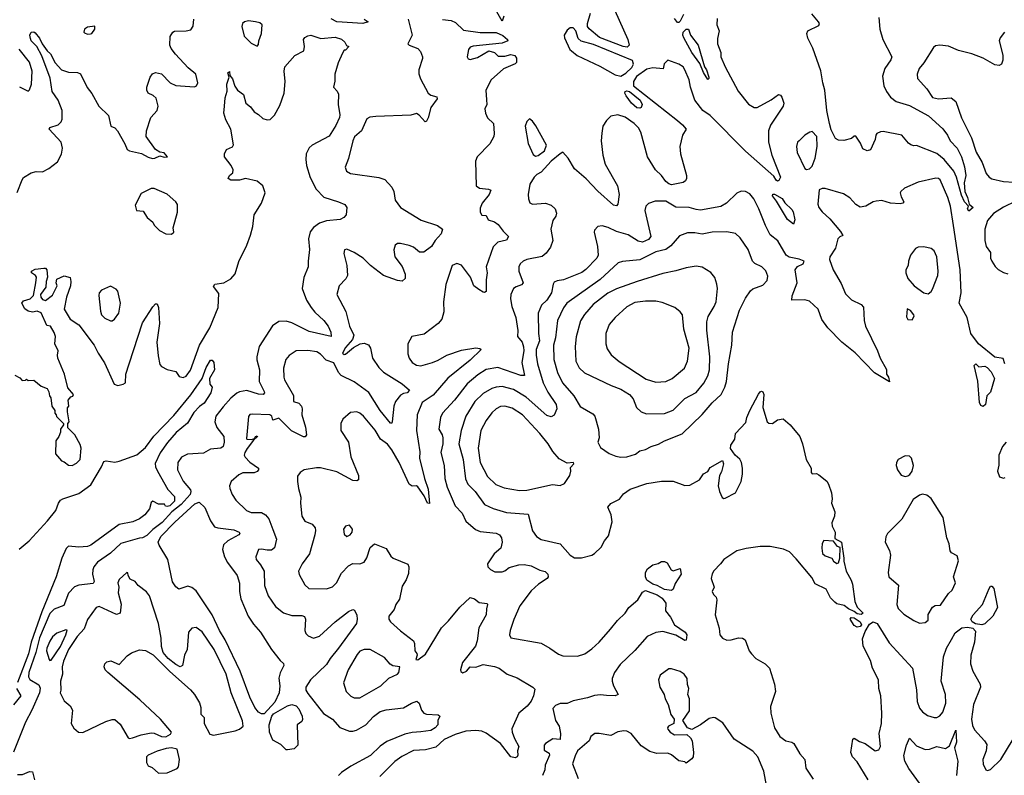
# Model space of a CAD drawing. Extents: x 1550320 to 1685906, y 509093 to 640511.
# Tile 386 of 532: x 1643748 to 1650540, y 592106 to 597321. Entities that reach past the tile are written whole.
import ezdxf

# ---------------------------------------------------------------- set-up
doc = ezdxf.new("R2010")
doc.units = 0

msp = doc.modelspace()

# ---------------------------------------------------------------- linework, layer by layer
at = {"layer": '0CON20XD'}
for points in [[(1647852.7, 597385), (1647943.3, 597185), (1647951.2, 597145), (1647938.1, 597131.9), (1647910.8, 597135), (1647747.8, 597197.8), (1647675, 597256.9), (1647665.4, 597275), (1647664.7, 597294.8), (1647684.3, 597365.7)], [(1644624.2, 596855), (1644647.5, 596925), (1644663.6, 596946.4), (1644685, 596956.7), (1644725, 596948), (1644785.4, 596885.4), (1644825, 596866.7), (1644953, 596857), (1644966.4, 596863.6), (1644975.9, 596884.1), (1644962, 596945), (1644909.4, 596989.4), (1644823, 597083), (1644792.2, 597122.2), (1644784.5, 597145.5), (1644785.7, 597204.3), (1644803.8, 597235), (1644815, 597240.8), (1644895, 597244), (1644928.7, 597251.3), (1644943.5, 597276.5), (1644948.2, 597325)], [(1645385, 597137.5), (1645395, 597150), (1645396.9, 597175), (1645415, 597226), (1645419.2, 597285), (1645405, 597298.5), (1645375, 597306.2), (1645325, 597311.9), (1645298.1, 597305), (1645285.7, 597295), (1645280.5, 597275), (1645296.5, 597206.5), (1645345, 597158.8), (1645385, 597137.5)], [(1646427.7, 597325), (1646454, 597215), (1646426, 597155), (1646434.6, 597144.6), (1646493.1, 597123.1), (1646512.1, 597102.1), (1646525.8, 597065), (1646527, 597053), (1646501.2, 596975), (1646502, 596948), (1646512.4, 596912.4), (1646565.6, 596815), (1646585, 596799.4), (1646625, 596788.8), (1646628, 596775), (1646584.6, 596715.4), (1646565, 596642.5), (1646555, 596620), (1646545, 596616.2), (1646503.1, 596663.1), (1646485, 596674.4), (1646445, 596662.4), (1646205, 596653.3), (1646162.6, 596647.4), (1646142.7, 596637.3), (1646105, 596553.3), (1646058.3, 596511.7), (1646045.8, 596485), (1646017, 596363), (1645993, 596303), (1646002.5, 596275), (1646030.3, 596260.3), (1646225, 596231.4), (1646267, 596217), (1646315.4, 596165.4), (1646327.5, 596135), (1646337.8, 596075), (1646374.1, 596024.1), (1646516.6, 595936.6), (1646629.7, 595899.7), (1646663.8, 595875), (1646655, 595843.8), (1646613.1, 595796.9), (1646587.8, 595755), (1646535, 595716.7), (1646505, 595715.7), (1646465, 595750.6), (1646435, 595763.3), (1646374.4, 595775.6), (1646354.4, 595775.6), (1646338.8, 595765), (1646328.3, 595731.7), (1646334.4, 595685), (1646387, 595617), (1646405.9, 595564.1), (1646406.2, 595535), (1646385, 595516.2), (1646355, 595520.6), (1646256.6, 595556.6), (1646168, 595625), (1646116, 595675), (1646055, 595713.8), (1646005, 595736.7), (1645988.3, 595731.7), (1645983.6, 595706.4), (1646004.4, 595625), (1646010, 595555), (1645998.3, 595531.7), (1645952, 595485), (1645935.6, 595425), (1645997, 595307), (1646022.1, 595205), (1646052.7, 595142.7), (1646042.4, 595115), (1645995, 595058.7), (1645975, 595020), (1645985, 595010.6), (1645995, 595013.5), (1646050.5, 595059.5), (1646095.8, 595085), (1646125, 595088.5), (1646155, 595077.1), (1646167.5, 595055), (1646181.8, 594985), (1646225, 594921.1), (1646257.6, 594887.6), (1646385, 594806.9), (1646436.2, 594765), (1646420, 594745), (1646395, 594740.4), (1646375, 594730), (1646339.2, 594685), (1646328.9, 594655), (1646318.2, 594545), (1646315, 594536.2), (1646305, 594537.5), (1646235.4, 594625), (1646157.3, 594747.3), (1646055, 594821.1), (1645965.6, 594865), (1645947.2, 594887.2), (1645915, 594951.8), (1645861.8, 594971.8), (1645823.2, 595013.2), (1645798.5, 595028.5), (1645735, 595039.1), (1645655, 595035.8), (1645606.6, 595003.4), (1645584.3, 594975), (1645568.1, 594915), (1645569.4, 594855), (1645574.4, 594835), (1645636.9, 594726.9), (1645636.7, 594685), (1645673.7, 594673.7), (1645691.4, 594655), (1645696.9, 594635), (1645693.3, 594595), (1645718.5, 594508.5)], [(1646665, 597322.5), (1646725, 597314.4), (1646755, 597301.5), (1646809.6, 597249.6), (1646925, 597233.5), (1647035, 597231.9), (1647080.8, 597210.8), (1647112.5, 597185), (1647116.1, 597173.9), (1647075, 597158.1), (1646875, 597138.1), (1646855, 597130.8), (1646843.1, 597115), (1646835.5, 597065.5), (1646841.8, 597051.8), (1646855, 597045.7), (1646905, 597060.5), (1646985, 597107.1), (1647022.5, 597095), (1647048.3, 597068.3), (1647095, 597070), (1647135, 597080), (1647162.9, 597072.9), (1647174.2, 597055), (1647174.3, 597025.7), (1647164.5, 597015.5), (1647085, 596981.5), (1646999.6, 596905), (1646963.8, 596835), (1646967.5, 596767.5), (1646969.2, 596735), (1646956.2, 596705), (1646960, 596675), (1646974.4, 596644.4), (1647017.1, 596605), (1647020.8, 596535), (1647018, 596515), (1646991.5, 596465), (1646904.5, 596375.5), (1646892.9, 596345), (1646897.5, 596175), (1646919.1, 596159.1), (1646982.2, 596152.2), (1646998.8, 596145), (1646986.7, 596115), (1646936.9, 596055), (1646925, 596020), (1646923.8, 595993.8), (1646935, 595972.5), (1646965, 595968.8), (1646980.4, 595940.4), (1647022.5, 595925), (1647048.3, 595908.3), (1647081.9, 595861.9), (1647118.8, 595825), (1647105, 595800), (1647045, 595785.8), (1647015, 595753.8), (1646964.5, 595615), (1646972.9, 595575), (1646965.6, 595525), (1646966.2, 595445), (1646955, 595437.5), (1646945, 595440), (1646915, 595460), (1646880.8, 595485), (1646856.4, 595545), (1646795, 595625.8), (1646762.5, 595637.5), (1646730, 595625), (1646686.2, 595493.8), (1646671.2, 595375), (1646673.3, 595305), (1646658.9, 595255), (1646635, 595223.6), (1646538.8, 595151.2), (1646452.5, 595135), (1646426.2, 595085), (1646425.8, 595015), (1646434.3, 594985), (1646455, 594956), (1646485, 594935.8), (1646515, 594933.3), (1646595, 594954.6), (1646635, 594970.7), (1646695, 595006.2), (1646795, 595041.1), (1646894.5, 595055.5), (1646922.3, 595052.3), (1646931.2, 595045), (1646855, 594971.5), (1646702.2, 594847.8), (1646599.2, 594730.8), (1646525, 594678.5), (1646490, 594595), (1646484.6, 594485), (1646508, 594338), (1646506.2, 594295), (1646540.3, 594155), (1646565, 594080), (1646575, 593981.2), (1646560, 593985), (1646538.8, 594035), (1646495, 594096.2), (1646485, 594103.8), (1646455, 594100.9), (1646434.6, 594115), (1646366.3, 594265), (1646315, 594352.2), (1646285, 594390.5), (1646236.6, 594426.6), (1646199.2, 594489.2), (1646120, 594585), (1646095, 594605.8), (1646074.1, 594614.1), (1646029.5, 594610.5), (1645976.2, 594565), (1645962.5, 594535), (1645962.9, 594485), (1646015.5, 594405), (1646031.8, 594305), (1646085.6, 594175), (1646086, 594145), (1646072.5, 594137.5), (1646045, 594140), (1645935, 594199.6), (1645822.7, 594227.3), (1645795, 594228.5), (1645710, 594215), (1645682.5, 594195), (1645665, 594170), (1645664.2, 594135), (1645670, 594085), (1645686.9, 594025), (1645684.5, 593984.5), (1645694.4, 593894.4), (1645715, 593860), (1645765, 593839.6), (1645785.2, 593815.2), (1645789.2, 593795), (1645784.2, 593765.8), (1645746.5, 593635), (1645696.4, 593565), (1645671.9, 593515), (1645675, 593493.3), (1645715, 593420), (1645742.5, 593395), (1645865, 593394), (1645905, 593408), (1645932.5, 593435), (1645967.8, 593502.2), (1646015, 593553.1), (1646045, 593567.5), (1646095, 593565.6), (1646125, 593578), (1646142.8, 593607.2), (1646165, 593678.8), (1646195, 593704), (1646275, 593672), (1646307.6, 593617.6), (1646323.8, 593605), (1646425, 593564), (1646431.2, 593545), (1646429.5, 593499.5), (1646413.8, 593456.2), (1646385, 593412.5), (1646368.7, 593321.3), (1646343.5, 593285), (1646330.2, 593249.8), (1646294.6, 593205.4), (1646294.2, 593185), (1646306, 593165), (1646375, 593102.9), (1646464.5, 593034.5), (1646471.1, 593015), (1646473.3, 592965), (1646487.7, 592947.7), (1646490, 592935), (1646480, 592905), (1646495, 592903.3), (1646546.9, 592943.1), (1646656.7, 593125), (1646705, 593171.4), (1646785, 593266.9), (1646855, 593332.5), (1646885, 593323.3), (1646918, 593298), (1646971.7, 593291.7), (1646975.8, 593285), (1646967.1, 593255), (1646965.7, 593215), (1646914.2, 593125), (1646904.2, 593035), (1646892.9, 592997.1), (1646801.4, 592885), (1646788.8, 592835), (1646791.7, 592821.7), (1646805, 592813.8), (1646828.8, 592825), (1646856.1, 592853.9), (1646895, 592852.9), (1646945, 592870), (1647023.2, 592856.8), (1647055.3, 592845.3), (1647110, 592805), (1647179.3, 592779.3), (1647286.7, 592715), (1647300.5, 592700.5), (1647293.1, 592655), (1647275, 592617.5), (1647247.3, 592582.7), (1647191.5, 592535), (1647143, 592427), (1647144.4, 592404.4), (1647160.8, 592360.8), (1647190.8, 592305), (1647180.8, 592275), (1647183.9, 592246.1), (1647178.8, 592235), (1647165, 592226.2), (1647135, 592233.8), (1647065.2, 592325.2), (1646965, 592397.5), (1646935, 592410), (1646895, 592416.2), (1646825, 592410.9), (1646751.9, 592388.1), (1646675.8, 592354.2), (1646619.4, 592300.6), (1646547.5, 592282.5), (1646465, 592278.2), (1646383.2, 592236.8), (1646335, 592202.5), (1646232.2, 592097.8)], [(1646115, 597294.7), (1645935, 597305.6), (1645896.9, 597326.9)], [(1646125, 597323.8), (1646152.5, 597305), (1646115, 597294.7)], [(1647086.4, 597345), (1647075, 597310), (1647040, 597375)], [(1648558.6, 597328.6), (1648555.7, 597285), (1648574, 597245), (1648562.1, 597192.1), (1648560.9, 597155), (1648584, 597095), (1648585.5, 597065), (1648615.3, 596995.3), (1648705, 596828.6), (1648775, 596738.6), (1648815, 596715.6), (1648835, 596715.6), (1648932, 596768), (1648982.5, 596805), (1648995, 596801.2), (1649005, 596786.7), (1649018.6, 596745), (1649014.4, 596725), (1648926.3, 596593.7), (1648912.9, 596555), (1648912.2, 596475), (1648937.1, 596387.1), (1648996.2, 596235), (1648985, 596211.5), (1648975, 596207.3), (1648965, 596212.5), (1648950.9, 596240.9), (1648754.6, 596414.6), (1648509.7, 596659.7), (1648461.2, 596695), (1648405.7, 596765), (1648374.3, 596855), (1648365.4, 596905), (1648335, 596976), (1648324.5, 596994.5), (1648295, 597014.2), (1648218.3, 597041.7), (1648194.1, 597015.9), (1648187.7, 596982.3), (1648115, 596988.6), (1648075, 596980.1), (1648001.5, 596928.5), (1647981, 596895), (1647982.3, 596865), (1648286.2, 596625), (1648321, 596595), (1648344.4, 596565), (1648320.6, 596525), (1648301.1, 596445), (1648305.6, 596395), (1648346.9, 596245), (1648348.6, 596225), (1648341.7, 596208.3), (1648325, 596197.5), (1648245, 596180.3), (1648225, 596187.3), (1648205.4, 596205), (1648175.2, 596245.2), (1648134.8, 596284.8), (1648078.9, 596375), (1648032.3, 596545), (1648015.5, 596575), (1647985.6, 596605), (1647925, 596647.3), (1647875, 596664.4), (1647825, 596655.8), (1647795, 596626.2), (1647770, 596585), (1647762.4, 596537.6), (1647760, 596485), (1647770.5, 596385), (1647787.3, 596325), (1647871.9, 596175), (1647882.9, 596115), (1647875, 596047.5), (1647865, 596036.7), (1647845, 596042), (1647735, 596137.5), (1647655, 596222.5), (1647575, 596290.8), (1647531.4, 596365), (1647495, 596405.8), (1647475, 596395.9), (1647415, 596344.4), (1647345, 596269), (1647315, 596253), (1647296.2, 596235), (1647266.2, 596185), (1647256, 596115), (1647256.7, 596085), (1647267, 596057), (1647285, 596047.5), (1647375, 596053.8), (1647415, 596040.8), (1647442.7, 596015), (1647450.4, 595985)], [(1648326.3, 597356.3), (1648305, 597311.5), (1648295, 597300.7), (1648285, 597301.9), (1648265, 597329.4)], [(1649674.3, 597335), (1649682.2, 597255), (1649702.7, 597185), (1649762.9, 597065), (1649757.3, 597045), (1649716.5, 596985), (1649698.9, 596931.1), (1649709.6, 596865), (1649727.1, 596825), (1649755.7, 596785.7), (1649795, 596756.4), (1649885, 596728.2), (1650017.8, 596657.8), (1650115, 596568.1), (1650147.5, 596525), (1650166.9, 596485), (1650214.1, 596435), (1650244.6, 596375), (1650264.6, 596305), (1650274.4, 596245), (1650264, 596195), (1650268, 596135), (1650286.2, 596095), (1650297.5, 596047.5), (1650326.2, 596025), (1650295, 595998.8), (1650286.7, 596015), (1650292.5, 596035), (1650266, 596065), (1650245, 596110), (1650210.9, 596235), (1650191.2, 596275), (1650125.6, 596355.6), (1650075, 596397.1), (1649935, 596453.3), (1649915, 596450), (1649895, 596456.2), (1649878.3, 596468.3), (1649833.6, 596523.6), (1649705, 596549.2), (1649685, 596548), (1649660, 596535), (1649653.1, 596525), (1649649.4, 596495), (1649617.8, 596422.2), (1649595, 596416.2), (1649565, 596430), (1649548.3, 596468.3), (1649515, 596517.5), (1649505, 596517.5), (1649485, 596500), (1649433, 596487), (1649395, 596490), (1649375, 596500), (1649345, 596560), (1649334.6, 596604.6), (1649315.6, 596695), (1649302.9, 596835), (1649288.1, 596885), (1649275, 596967.5), (1649219.4, 597125), (1649185, 597193.8), (1649176.9, 597225), (1649185.7, 597245), (1649259.5, 597280.5), (1649264.5, 597295), (1649258.8, 597305), (1649211.2, 597361.2)], [(1644215, 597221.2), (1644235, 597223.8), (1644245, 597226.7), (1644266.7, 597255), (1644266, 597276), (1644215, 597268.6), (1644194, 597255), (1644190, 597235), (1644195, 597230), (1644215, 597221.2)], [(1647895, 596932.3), (1647928.6, 596951.4), (1647969.7, 596990.3), (1647983, 597015), (1647975, 597038.5), (1647705, 597150.8), (1647621.7, 597171.7), (1647601.2, 597191.2), (1647584.6, 597244.6), (1647565, 597265.8), (1647545, 597265.6), (1647525, 597248.1), (1647504.4, 597215), (1647505.7, 597195), (1647542.5, 597115), (1647553.1, 597105), (1647594.3, 597074.3), (1647749.7, 596999.7), (1647855, 596939.3), (1647895, 596932.3)], [(1648495, 596907.5), (1648465, 596956.2), (1648438.7, 597018.7), (1648384.5, 597095), (1648328.4, 597195), (1648322.8, 597215), (1648325.3, 597235), (1648345, 597256.5), (1648361.1, 597255), (1648374.8, 597214.8), (1648427.1, 597145), (1648472, 596995), (1648485.5, 596975), (1648501.2, 596925), (1648502.5, 596915), (1648495, 596907.5)], [(1643715, 594867.5), (1643748.3, 594848.3), (1643765, 594830), (1643787, 594833), (1643795, 594840), (1643805, 594830), (1643845, 594832.5), (1643895, 594792.5), (1643936.4, 594776.4), (1643948.3, 594751.7), (1643952.5, 594725), (1643961.7, 594711.7), (1643970, 594655), (1643990, 594625), (1643990, 594605), (1644000, 594595), (1644001.7, 594581.7), (1644050, 594535), (1644050, 594525), (1644030, 594495), (1644030, 594475), (1644017.5, 594445), (1643997.5, 594415), (1643993.9, 594323.9), (1644035, 594277.5), (1644055, 594270), (1644085, 594246.7), (1644110, 594245), (1644140.5, 594259.5), (1644163.8, 594285), (1644172.5, 594365), (1644165, 594390), (1644127.5, 594455), (1644080, 594505), (1644080, 594535), (1644090, 594545), (1644077.5, 594615), (1644078.3, 594641.7), (1644087.5, 594655), (1644082.5, 594695), (1644100.7, 594719.3), (1644115, 594722.5), (1644118.8, 594735), (1644079.3, 594779.3), (1644057.7, 594875), (1644010, 594985), (1644007.5, 595005), (1644014.2, 595035.8), (1643991.1, 595085), (1643995.5, 595135), (1643985, 595162.5), (1643960, 595205), (1643935, 595210), (1643895, 595297.5), (1643868.8, 595308.8), (1643835, 595303.1), (1643805, 595308.8), (1643782.5, 595325), (1643763.3, 595365), (1643775, 595380), (1643820, 595395), (1643842.1, 595417.9), (1643860, 595505), (1643862.9, 595545), (1643856.7, 595556.7), (1643828.8, 595575), (1643830, 595585), (1643855, 595598.8), (1643915, 595605.7), (1643925, 595605.8), (1643934.2, 595595), (1643940, 595545), (1643930, 595515), (1643927.5, 595475), (1643891.2, 595425), (1643894, 595405), (1643905, 595390), (1643925, 595383.3), (1643975, 595420), (1644006.4, 595483.6), (1644000, 595505), (1644005, 595530), (1644055, 595552.5), (1644095, 595542.5), (1644101.2, 595515), (1644097.5, 595485), (1644070, 595405), (1644053.4, 595323.4), (1644096.8, 595255), (1644155.4, 595215), (1644260.4, 595075), (1644288.6, 595018.6), (1644333.4, 594953.4), (1644399.2, 594805), (1644425.6, 594795.6), (1644462, 594805), (1644476.7, 594815), (1644480, 594875), (1644502.5, 594945), (1644595, 595228.8), (1644665, 595340), (1644685, 595360), (1644695, 595360), (1644705.8, 595335), (1644711.5, 595225), (1644694.6, 595095), (1644701.9, 595001.9), (1644715, 594942.5), (1644725, 594927.5), (1644765, 594907.5), (1644825, 594892.5), (1644847.5, 594857.5), (1644875, 594851.2), (1644895, 594860.6), (1644925, 594903.1), (1644989.1, 595075), (1645059.4, 595195), (1645117.8, 595335), (1645121.9, 595431.9), (1645085, 595480), (1645093.3, 595495), (1645155, 595504.4), (1645205, 595531.9), (1645235, 595568), (1645258.8, 595651.2), (1645315.2, 595764.8), (1645340.8, 595835), (1645356, 595894), (1645364.9, 595975.1), (1645415.6, 596055), (1645440, 596125), (1645426, 596175), (1645385, 596207.1), (1645305, 596226), (1645265, 596213.3), (1645203.3, 596213.3), (1645186.2, 596225), (1645194, 596245), (1645217.5, 596265), (1645221.2, 596285), (1645207.5, 596315), (1645160.8, 596375), (1645160, 596395), (1645174.3, 596425.7), (1645215, 596444.3), (1645222.5, 596457.5), (1645203.1, 596565), (1645170.6, 596630.6), (1645156.1, 596675), (1645161.2, 596725), (1645165, 596782.5), (1645178.1, 596828.1), (1645176.2, 596875), (1645193.3, 596925), (1645184.3, 596955), (1645195, 596962.5), (1645197.5, 596935), (1645215, 596913.3), (1645232.7, 596862.7), (1645250, 596835), (1645291.2, 596805), (1645308.8, 596745), (1645338.9, 596718.9), (1645365, 596684), (1645395, 596667.5), (1645425, 596638.8), (1645455, 596628.8), (1645475, 596632), (1645505, 596662.5), (1645542.1, 596727.9), (1645571.8, 596815), (1645579.6, 596895), (1645571.1, 596965), (1645575.7, 596995), (1645645, 597073.3), (1645706.7, 597105), (1645713.3, 597135), (1645706.1, 597183.9), (1645715, 597197.5), (1645735, 597210.6), (1645755, 597214.4), (1645825, 597192), (1645925, 597200.5), (1645966.8, 597186.8), (1645990.6, 597165), (1646002.5, 597142.5), (1646017.5, 597135), (1645995, 597110), (1645985, 597110), (1645975, 597090), (1645945, 597023.3), (1645920.5, 596945), (1645922.5, 596897.5), (1645912.1, 596855), (1645937.8, 596827.8), (1645946.6, 596806.6), (1645945.3, 596735), (1645955.8, 596665), (1645953.3, 596645), (1645928.5, 596591.5), (1645881.8, 596518.2), (1645764.8, 596455.2), (1645745, 596435.6), (1645724.7, 596395), (1645721.1, 596355), (1645725.5, 596314.5), (1645752.6, 596232.6), (1645792.2, 596152.2), (1645846.5, 596096.5), (1645946.2, 596065), (1645990, 596045), (1646004, 596025), (1646000, 595975), (1645983.8, 595955), (1645958.9, 595941.1), (1645865, 595932.7), (1645815, 595916.1), (1645775, 595886.7), (1645752.1, 595857.9), (1645740.6, 595809.4), (1645746.8, 595735), (1645736.7, 595655), (1645738.6, 595615), (1645707.4, 595542.6), (1645697.1, 595465), (1645726.5, 595385), (1645757.3, 595335), (1645782.9, 595302.9), (1645845.5, 595245), (1645876.2, 595205), (1645894, 595165), (1645896.2, 595135), (1645745, 595168.8), (1645625, 595228.5), (1645585, 595239.6), (1645535, 595237.3), (1645490.6, 595209.4), (1645399.5, 595065), (1645382.5, 594995), (1645382.7, 594972.7), (1645402.3, 594905), (1645400.6, 594825), (1645434.2, 594755), (1645436.7, 594745), (1645427.5, 594735), (1645395, 594736.1), (1645315, 594761.3), (1645265, 594753.8), (1645245.3, 594744.7), (1645205, 594710), (1645150.5, 594649.5), (1645101.1, 594585), (1645093.6, 594545), (1645106.9, 594506.9), (1645155.4, 594445), (1645158.5, 594405), (1645151.4, 594375), (1645136.2, 594363.8), (1645065, 594357.1), (1645015, 594330), (1644905, 594323.1), (1644865, 594302), (1644839.4, 594265), (1644835.6, 594215), (1644875, 594137.1), (1644926.7, 594076.7), (1644929.3, 594065), (1644923, 594045), (1644861.9, 593975), (1644797.1, 593925), (1644729.7, 593850.3), (1644667.1, 593802.9), (1644625, 593761.3), (1644595, 593745.9), (1644575, 593742.9), (1644444.3, 593705.7), (1644375, 593640.4), (1644285, 593577.3), (1644259.5, 593545), (1644252.1, 593525), (1644250.4, 593495), (1644261.8, 593445), (1644255, 593429.2), (1644155, 593417.9), (1644125, 593406.5), (1644085, 593364.3), (1644052.5, 593277.5), (1643985, 593252.5), (1643956.4, 593223.6), (1643884.6, 593055), (1643859.9, 592955), (1643810.2, 592815), (1643808.2, 592785), (1643816.5, 592766.5), (1643879.7, 592729.7), (1643888.2, 592708.2), (1643884.3, 592675.7), (1643831.8, 592555), (1643787.8, 592472.3), (1643704.7, 592265.2)], [(1643730.9, 596129.1), (1643763.8, 596216.2), (1643775, 596232), (1643825.9, 596264.1), (1643862.3, 596272.3), (1643905, 596271.4), (1643948.8, 596295), (1644009.1, 596340.9), (1644035, 596392.5), (1644042.9, 596435), (1644034.3, 596475), (1643950, 596565), (1643955, 596578), (1644012, 596595), (1644034.6, 596615.4), (1644040.5, 596635), (1644040.4, 596695), (1644012.7, 596765), (1643971.9, 596825), (1643958.4, 596918.4), (1643900.9, 597070.9), (1643865.2, 597135.2), (1643826, 597175), (1643821.2, 597191.2), (1643818.6, 597215), (1643825.8, 597235), (1643845, 597238), (1643855, 597230.7), (1643885, 597194), (1643903.2, 597153.2), (1643936.5, 597106.5), (1643959.6, 597085), (1643992.9, 597022.9), (1644035.8, 596975), (1644085, 596958.6), (1644147.5, 596957.5), (1644167.4, 596947.4), (1644213.4, 596853.4), (1644245, 596810.6), (1644293.3, 596723.3), (1644359.4, 596659.4), (1644375.8, 596585.8), (1644405, 596573.8), (1644422, 596555), (1644473.8, 596465), (1644488.8, 596425), (1644505, 596415.8), (1644588.5, 596398.5), (1644635, 596371.2), (1644663.9, 596363.9), (1644680, 596365), (1644715, 596382.5), (1644745, 596372.5), (1644767.5, 596375), (1644745, 596402.5), (1644715, 596407.5), (1644684.1, 596424.1), (1644620.8, 596515), (1644623.3, 596553.3), (1644653.3, 596645), (1644695.7, 596694.3), (1644702.5, 596725), (1644688.7, 596778.7), (1644667.6, 596797.6), (1644633.8, 596815), (1644624.2, 596835), (1644624.2, 596855)], [(1650540.5, 597235), (1650511.1, 597195), (1650503.8, 597175), (1650529.6, 597075), (1650529.5, 597040.5), (1650521.2, 597015), (1650505, 597005.8), (1650475, 597010), (1650395, 597054.5), (1650315, 597084.4), (1650225, 597108.1), (1650155, 597138.1), (1650094.3, 597145.7), (1650065, 597140), (1650052.1, 597127.9), (1649985, 597024), (1649952.5, 596985), (1649938, 596945), (1649940, 596915), (1650005, 596844), (1650044.7, 596784.7), (1650085, 596775.5), (1650172.5, 596782.5), (1650206.4, 596756.4), (1650245, 596643.8), (1650314.5, 596505), (1650346.7, 596406.7), (1650386.7, 596335), (1650415, 596258.8), (1650435, 596234.4), (1650455, 596223.5), (1650534, 596204), (1650605, 596200)], [(1643746.6, 596856.6), (1643805, 596828.8), (1643815, 596837.5), (1643830, 596875), (1643832.9, 596965), (1643815, 597027.5), (1643745, 597118)], [(1648025, 596710), (1648005, 596712.3), (1647968.6, 596745), (1647930.3, 596795), (1647922.9, 596815), (1647925.6, 596825), (1647935, 596830.7), (1647955, 596824.3), (1648027.8, 596765), (1648041.9, 596735), (1648034.5, 596715.5), (1648025, 596710)], [(1647305, 596379.7), (1647325, 596384.1), (1647366.9, 596415), (1647381.4, 596455), (1647307.8, 596587.8), (1647285, 596620.8), (1647265, 596635.8), (1647245, 596618), (1647233.9, 596585), (1647256.2, 596466.2), (1647290.4, 596390.4), (1647305, 596379.7)], [(1649175, 596287.5), (1649195, 596292.5), (1649215, 596310), (1649235.8, 596364.2), (1649250, 596445), (1649245.8, 596515.8), (1649215, 596548.8), (1649197.5, 596545), (1649165, 596523.3), (1649123.8, 596485), (1649114.2, 596475), (1649106, 596445), (1649110.8, 596405), (1649163.3, 596295), (1649175, 596287.5)], [(1650543.8, 594945), (1650532.1, 594982.1), (1650475, 594991.1), (1650362, 595085), (1650309.1, 595155), (1650284.1, 595265), (1650228.1, 595365), (1650241.8, 595435), (1650234.7, 595594.7), (1650189.3, 595900.7), (1650168.4, 596035), (1650149.2, 596095), (1650097.1, 596215), (1650085.2, 596225.2), (1650067, 596227), (1649945, 596199.9), (1649850.8, 596159.2), (1649825.4, 596135), (1649822.3, 596125), (1649827.5, 596097.5), (1649846.4, 596063.6), (1649840, 596055), (1649820.7, 596049.3), (1649755, 596054.5), (1649695, 596072.5), (1649655, 596069.6), (1649635, 596064.5), (1649585, 596033.8), (1649545, 596027.5), (1649515, 596045.7), (1649475, 596090.8), (1649430.3, 596120.3), (1649305, 596156.2), (1649283.6, 596156.4), (1649263.3, 596146.7), (1649252.6, 596047.4), (1649259.3, 596025), (1649283, 595995), (1649336.9, 595946.9), (1649409.5, 595859.5), (1649425, 595832.5), (1649405, 595823.3), (1649392.3, 595807.7), (1649375.9, 595744.1), (1649336.2, 595683.8), (1649333.3, 595665), (1649359.2, 595595), (1649415, 595501.2), (1649445, 595429.2), (1649485, 595388.1), (1649552.5, 595355), (1649567.7, 595337.7), (1649572.9, 595245), (1649581.9, 595205), (1649665.6, 595035), (1649682.5, 594985), (1649726.7, 594906.7), (1649726.2, 594875), (1649740, 594855), (1649748.3, 594821.7), (1649645, 594884.2), (1649512.1, 595022.1), (1649418, 595095), (1649323.5, 595193.5), (1649282.2, 595252.2), (1649255, 595324.2), (1649195, 595377.8), (1649165, 595387.8), (1649073.3, 595385), (1649075.7, 595415), (1649110, 595505), (1649096.2, 595595), (1649112.6, 595617.4), (1649153.3, 595635), (1649158.8, 595655), (1649125, 595669.4), (1649055, 595682.5), (1649034.8, 595694.8), (1648977.5, 595795), (1648925, 595836), (1648891.5, 595901.5), (1648847.5, 596015), (1648812.5, 596085), (1648785, 596119.2), (1648755, 596135.8), (1648725, 596138), (1648695, 596124), (1648624.3, 596055), (1648585, 596032.3), (1648445, 596007.1), (1648415, 596010.4), (1648365, 596025.4), (1648275, 596026.5), (1648205, 596068.5), (1648130.9, 596069.1), (1648085, 596053.1), (1648066.4, 596033.6), (1648060.4, 596005), (1648102.2, 595825), (1648085.8, 595805), (1648045, 595785.5), (1648015, 595792.1), (1647946.1, 595836.1), (1647865, 595859.2), (1647807.6, 595887.6), (1647765, 595898.1), (1647735.9, 595894.1), (1647712.7, 595867.3), (1647710, 595855), (1647734.5, 595755), (1647737.5, 595695), (1647729.1, 595675), (1647653.9, 595596.1), (1647625, 595576), (1647500, 595525), (1647455, 595519.6), (1647435, 595510), (1647426.7, 595495), (1647416.1, 595435), (1647385, 595386.2), (1647348.3, 595351.7), (1647325.4, 595295), (1647326.9, 595155), (1647334.3, 595105), (1647310, 595045), (1647311.1, 595005), (1647318.6, 594945), (1647358.8, 594815), (1647390.9, 594750.9), (1647449.1, 594665), (1647453.1, 594635), (1647435, 594591.2), (1647415, 594580.6), (1647385, 594589.1), (1647242.1, 594715), (1647155, 594768.4), (1647075, 594788.8), (1647035, 594785.9), (1647003.8, 594776.2), (1646945, 594742.3), (1646887.7, 594685), (1646826, 594585), (1646794.2, 594485.8), (1646776.4, 594395), (1646806, 594286), (1646822.8, 594152.8), (1646838.8, 594115), (1646890.8, 594065), (1646954, 593975), (1647015, 593947.9), (1647105, 593920.4), (1647255, 593907.5), (1647284.7, 593794.7), (1647312.5, 593755), (1647345, 593733.3), (1647475, 593703.6), (1647545, 593624.5), (1647575, 593606.2), (1647623.7, 593606.3), (1647695, 593625.8), (1647713.2, 593636.8), (1647759.1, 593680.9), (1647781.9, 593725), (1647809.8, 593760.2), (1647835.3, 593855.3), (1647826.9, 593905), (1647805, 593956.7), (1647825, 593982.5), (1647885, 594011.2), (1647912, 594048), (1647958.9, 594081.1), (1648075, 594120.6), (1648175, 594135.7), (1648255.8, 594135.8), (1648335, 594106.2), (1648370.5, 594109.5), (1648436.7, 594145), (1648465, 594187.5), (1648495, 594203.3), (1648510.5, 594229.5), (1648595, 594280), (1648602.5, 594255), (1648588.8, 594201.2), (1648574.2, 594175), (1648565.5, 594105), (1648574.5, 594064.5), (1648594.2, 594024.2), (1648605, 594016.7), (1648615, 594018.8), (1648685, 594056), (1648724.5, 594135), (1648734.6, 594185), (1648734.6, 594225), (1648726.4, 594265), (1648715, 594287.5)], [(1644795, 595840), (1644810, 595855), (1644807.5, 595885), (1644837.3, 595992.7), (1644835.7, 596045), (1644825.8, 596065), (1644765, 596116.2), (1644675, 596156.2), (1644653.6, 596156.4), (1644585, 596122.5), (1644545, 596040), (1644553.3, 596005), (1644599.2, 595999.2), (1644626.2, 595955), (1644665, 595922.5), (1644675, 595902.5), (1644712.5, 595865), (1644755, 595843.3), (1644795, 595840)], [(1649085, 595910), (1649045, 595942.5), (1648969.1, 596069.1), (1648940.7, 596105), (1648942.1, 596117.9), (1648955, 596117.5), (1649008.1, 596088.1), (1649027, 596057), (1649075, 596011.4), (1649084.4, 595995), (1649095, 595940), (1649085, 595910)], [(1650705, 596110.6), (1650535, 596027.8), (1650465, 595982.9), (1650423.8, 595935), (1650405.4, 595875), (1650405, 595797.5), (1650415.4, 595755), (1650445.5, 595715), (1650445.4, 595675), (1650453.7, 595653.7), (1650477.4, 595617.4), (1650498.1, 595598.1), (1650535, 595575.4), (1650565, 595566.4)], [(1647450.4, 595985), (1647446.7, 595965), (1647425.4, 595934.6), (1647411.8, 595875), (1647426.1, 595796.1), (1647408.4, 595751.6), (1647379.4, 595710.6), (1647352.4, 595687.6), (1647245, 595666.9), (1647221.2, 595655), (1647200, 595635), (1647191.2, 595615), (1647190.8, 595585), (1647220.6, 595505), (1647209.6, 595490.4), (1647172.1, 595477.9), (1647155, 595465.7), (1647135.5, 595425), (1647133.8, 595395), (1647141.9, 595341.9), (1647171.2, 595265), (1647183.3, 595175), (1647181.2, 595135), (1647212.9, 595095), (1647222.5, 595062.5), (1647224.8, 595035), (1647212.2, 594955), (1647230, 594865), (1647205, 594864.6), (1647045, 594919.6), (1646965, 594905.9), (1646909, 594871), (1646835, 594808.7), (1646746.2, 594695), (1646663.6, 594605), (1646650, 594575), (1646638.6, 594495), (1646662.4, 594455), (1646667.4, 594435), (1646667.3, 594395), (1646652.1, 594335), (1646676.2, 594245), (1646680, 594155), (1646697.5, 594095), (1646752.7, 593965), (1646801.1, 593915), (1646825, 593860), (1646892.4, 593802.4), (1646925, 593788.8), (1647035, 593776.5), (1647058, 593765), (1647072.5, 593745), (1647077.1, 593715), (1647067.1, 593672.9), (1647020.8, 593635), (1646974.2, 593565), (1646976.2, 593545), (1646995.8, 593525.8), (1647025, 593510.8), (1647075, 593510.6), (1647095, 593517.1), (1647125, 593540.8), (1647190.3, 593559.7), (1647228.3, 593561.7), (1647275, 593552.2), (1647335, 593522.2), (1647372.2, 593512.2), (1647392, 593495), (1647393.8, 593475), (1647386.2, 593465), (1647326.7, 593425), (1647275, 593379.1), (1647198.9, 593275), (1647157.4, 593182.6), (1647131.5, 593105), (1647127.5, 593075), (1647135, 593054.3), (1647345, 593018.2), (1647405.8, 592985), (1647465, 592942.2), (1647495, 592930.5), (1647595, 592928.6), (1647646.1, 592943.9), (1647695, 592980), (1647745, 593024.5), (1647823.6, 593115), (1647871.5, 593175), (1647924, 593226), (1647950.6, 593265), (1648011.6, 593318.4), (1648045, 593370.6), (1648065, 593380.8), (1648145, 593352.1), (1648180, 593330), (1648204.4, 593295), (1648202.2, 593242.2), (1648236.9, 593196.9), (1648264.6, 593144.6), (1648338, 593095), (1648348.9, 593075), (1648345, 593040), (1648335, 593036.7), (1648275, 593074.3), (1648185, 593099.4), (1648135, 593091.9), (1648075.7, 593064.3), (1647991.2, 592968.8), (1647889.9, 592870.1), (1647850.5, 592815), (1647835.6, 592775), (1647834.5, 592755), (1647843, 592723), (1647876, 592665), (1647855, 592654.4), (1647795, 592656.2), (1647755, 592661.2), (1647711.8, 592658.2), (1647665, 592641.1), (1647565, 592620.6), (1647525, 592602.9), (1647477, 592603), (1647445, 592588.8), (1647425, 592566.7), (1647443.3, 592485), (1647468.8, 592445), (1647479.2, 592395), (1647476.1, 592353.9), (1647425, 592357.5), (1647374.2, 592325.8), (1647366.7, 592315), (1647365, 592280), (1647399.3, 592259.3), (1647403.3, 592245), (1647373.6, 592176.4), (1647370.5, 592145), (1647355.3, 592105)], [(1647895, 594301.9), (1647935, 594303.3), (1647995, 594323.3), (1648025.4, 594344.6), (1648065, 594354.4), (1648103.8, 594376.2), (1648155, 594391.1), (1648195, 594415.6), (1648318.1, 594461.9), (1648455, 594595.6), (1648523.6, 594676.4), (1648586.4, 594733.6), (1648612.3, 594785), (1648624.6, 594825), (1648636.9, 594945), (1648660, 595075), (1648664.4, 595165), (1648713.6, 595316.4), (1648755, 595400), (1648789.7, 595450.3), (1648805, 595463.8), (1648875, 595490), (1648905, 595520), (1648908, 595552), (1648895, 595586.7), (1648868, 595615), (1648819.1, 595639.1), (1648803.6, 595653.6), (1648773.1, 595735), (1648716.9, 595815), (1648685, 595845.5), (1648625, 595857.1), (1648525, 595855.5), (1648455, 595841.1), (1648405, 595850.4), (1648355, 595850.5), (1648300.2, 595829.8), (1648239.2, 595760.8), (1648204.1, 595735.9), (1648135, 595718), (1648025, 595663.6), (1647905, 595651.4), (1647877, 595643), (1647751, 595529), (1647520.9, 595365), (1647498, 595332), (1647456.8, 595245), (1647443.4, 595125), (1647429.4, 595075), (1647432, 594975), (1647457.3, 594887.3), (1647492.1, 594815), (1647569.5, 594725), (1647615, 594650.8), (1647700.7, 594600.7), (1647715.8, 594585), (1647740, 594495), (1647744, 594436), (1647736.7, 594405), (1647755, 594367.5), (1647815, 594328), (1647859.1, 594309.1), (1647895, 594301.9)], [(1650015, 595429.2), (1650035, 595444.2), (1650045, 595461.2), (1650081.5, 595555), (1650084.5, 595585), (1650073.5, 595685), (1650056.9, 595725), (1650035, 595742), (1649985, 595754.2), (1649945, 595752), (1649927.3, 595742.7), (1649892, 595695), (1649878.8, 595655), (1649876, 595625), (1649860, 595595), (1649860.8, 595575), (1649874.6, 595535), (1649919.1, 595485), (1649985, 595435.4), (1650015, 595429.2)], [(1648072.1, 594602.1), (1648195, 594602.5), (1648255, 594627.1), (1648335, 594706.8), (1648415, 594747.1), (1648466.6, 594813.4), (1648495, 594864.2), (1648505.4, 594905), (1648508.9, 594995), (1648487.3, 595177.3), (1648488.2, 595235), (1648497.6, 595272.4), (1648538.9, 595341.1), (1648551.1, 595375), (1648560.6, 595465), (1648557.8, 595495), (1648542.4, 595542.4), (1648515, 595576.2), (1648455, 595614), (1648415, 595620.8), (1648345, 595609.4), (1648273.2, 595586.8), (1648185, 595569.6), (1648006.2, 595515), (1647865.7, 595464.3), (1647805.2, 595434.8), (1647703.9, 595356.1), (1647642.8, 595287.2), (1647616.6, 595243.4), (1647586.7, 595133.3), (1647579.1, 595065), (1647584.6, 594965), (1647607.7, 594917.7), (1647644.7, 594884.7), (1647826.8, 594796.8), (1647895, 594770.8), (1647954.4, 594735), (1647978.5, 594705), (1648003.7, 594643.7), (1648035, 594614), (1648072.1, 594602.1)], [(1644375, 595241.9), (1644385, 595242.9), (1644402.5, 595255), (1644430.6, 595295), (1644443.3, 595365), (1644425, 595446.7), (1644412.3, 595462.3), (1644375, 595481.2), (1644311.2, 595455), (1644296, 595435), (1644292.7, 595417.3), (1644305, 595310), (1644312.9, 595285), (1644335, 595260.8), (1644375, 595241.9)], [(1648135, 594820.5), (1648205, 594824.4), (1648248, 594845), (1648334.6, 594915.4), (1648355.4, 594964.6), (1648365.4, 595055), (1648328.9, 595185), (1648319.2, 595285), (1648305, 595306), (1648266.2, 595335), (1648178.6, 595368.6), (1648135, 595377.5), (1648065, 595378.5), (1647990.9, 595369.1), (1647935, 595338.6), (1647855, 595266), (1647813.4, 595216.6), (1647791.9, 595155), (1647790.9, 595085), (1647799.8, 595049.8), (1647828.3, 595008.3), (1647882.1, 594962.1), (1648070.2, 594840.2), (1648135, 594820.5)], [(1649905, 595250), (1649917.5, 595275), (1649916.2, 595285), (1649893.3, 595315), (1649870, 595325), (1649865, 595270), (1649875, 595252.5), (1649905, 595250)], [(1643745, 593666.3), (1643813.9, 593725), (1643938.5, 593861.5), (1643996.6, 593933.4), (1644015, 593984.5), (1644028.6, 594005), (1644045, 594015.4), (1644155, 594050.6), (1644238.1, 594111.9), (1644312.1, 594235), (1644327.5, 594272.5), (1644343.9, 594276.1), (1644405, 594267.5), (1644435, 594274.4), (1644555, 594319.1), (1644615, 594368.8), (1644673.2, 594446.8), (1644810.1, 594589.9), (1644928.7, 594731.3), (1645005.4, 594844.6), (1645035, 594920.8), (1645065, 594971.2), (1645075, 594971.2), (1645086.7, 594955), (1645092.5, 594905), (1645056.7, 594845), (1645060, 594805), (1645076.2, 594785), (1645066.2, 594745), (1645019.4, 594675), (1644987.6, 594652.4), (1644949.1, 594610.9), (1644905, 594536.2), (1644827.4, 594472.6), (1644767.7, 594402.3), (1644717.3, 594332.7), (1644682.9, 594257.1), (1644684.5, 594235), (1644697.5, 594205), (1644769.7, 594079.7), (1644815, 594030), (1644815, 593998.8), (1644782.5, 593965), (1644765, 593961.2), (1644753.6, 593963.6), (1644747, 593977), (1644705, 593976.7), (1644665, 593997.5), (1644655, 593990), (1644643.8, 593945), (1644610, 593905), (1644575, 593877.5), (1644528.8, 593855), (1644433.6, 593836.4), (1644322.7, 593757.3), (1644237.5, 593695), (1644215, 593685.5), (1644155, 593681.5), (1644085, 593687.9), (1644067.4, 593672.6), (1644038.6, 593605), (1643998.6, 593475), (1643900.4, 593235), (1643826.1, 593025), (1643807.6, 592945), (1643732.7, 592747.3)], [(1650395, 594652), (1650379.1, 594659.1), (1650369.6, 594679.6), (1650356.7, 594826.7), (1650332.5, 594935), (1650344.1, 594945.9), (1650364.3, 594924.3), (1650405, 594929.2), (1650421, 594921), (1650449.7, 594889.7), (1650471.2, 594845), (1650445, 594750), (1650420, 594725), (1650409.2, 594665), (1650395, 594652)], [(1648715, 594287.5), (1648683.3, 594315), (1648651.7, 594361.7), (1648653.3, 594385), (1648680, 594425), (1648686.7, 594465), (1648757.7, 594542.3), (1648763.8, 594575), (1648783.8, 594625), (1648845, 594737.5), (1648855, 594752.5), (1648865, 594757.5), (1648873, 594753), (1648880, 594735), (1648874.2, 594645), (1648903.8, 594545), (1648915, 594536.2), (1648940, 594535), (1648975, 594560), (1649015, 594567.5), (1649063.3, 594525), (1649129.2, 594445), (1649148.8, 594395), (1649172.5, 594285), (1649207.5, 594225), (1649207.5, 594195), (1649215, 594187.5), (1649245, 594188.8), (1649260.9, 594180.9), (1649315.4, 594135.4), (1649328.1, 594115), (1649348, 594055), (1649353.3, 594015), (1649348.8, 593985), (1649370, 593925), (1649367.5, 593895), (1649350.7, 593849.3), (1649353.3, 593825), (1649372.5, 593785), (1649371.7, 593741.7), (1649417.5, 593715), (1649433.8, 593605), (1649432.5, 593585), (1649450, 593515), (1649483.8, 593453.8), (1649493.1, 593425), (1649507.7, 593305), (1649526, 593266), (1649566.7, 593225), (1649553.6, 593216.4), (1649525, 593220.8), (1649505, 593238), (1649464.2, 593254.2), (1649435, 593277.5), (1649385, 593290.8), (1649371.4, 593301.4), (1649341.8, 593331.8), (1649311.5, 593391.5), (1649235, 593427.5), (1649212.5, 593472.5), (1649105, 593600.8), (1649058, 593648), (1649016.2, 593666.2), (1648925, 593685.4), (1648855, 593684.6), (1648758.8, 593671.2), (1648695, 593654.5), (1648604, 593596), (1648582.5, 593565), (1648535, 593516.7), (1648525, 593497.5), (1648518.8, 593465), (1648537.5, 593405), (1648523.9, 593373.9), (1648533.6, 593353.6), (1648553.3, 593335), (1648557.8, 593317.8), (1648544.6, 593215), (1648572, 593122), (1648577.3, 593075), (1648595, 593053.1), (1648625, 593039.4), (1648655, 593040.6), (1648705.8, 593055.8), (1648735, 593052), (1648752.3, 593042.3), (1648780.8, 592965), (1648795, 592943.8), (1648825, 592912), (1648890, 592875), (1648921.2, 592845), (1648954.2, 592735), (1648961.4, 592685), (1648927.8, 592582.2), (1648929.6, 592535), (1648954.6, 592434.6), (1648991.2, 592375), (1649033.6, 592343.6), (1649075, 592335.7), (1649087.1, 592327.1), (1649128.8, 592255), (1649165, 592216.2), (1649170.6, 592155), (1649220.6, 592080.6)], [(1645718.5, 594508.5), (1645727.1, 594455), (1645717, 594443), (1645705, 594443.1), (1645622.6, 594482.6), (1645535, 594570.8), (1645495, 594556.7), (1645487.1, 594585), (1645473.9, 594593.9), (1645351.3, 594598.7), (1645335, 594595.7), (1645325, 594582.5), (1645311.7, 594431.7), (1645315.7, 594425.7), (1645345.8, 594424.2), (1645368.3, 594431.7), (1645375, 594445.4), (1645385, 594449.2), (1645387.8, 594445), (1645360.5, 594419.5), (1645317.4, 594362.6), (1645300.8, 594335), (1645297.3, 594315), (1645302.1, 594302.1), (1645335, 594268.1), (1645395.8, 594225), (1645395.8, 594215), (1645386.9, 594203.1), (1645365, 594192.7), (1645286.3, 594193.7), (1645259.3, 594180.7), (1645205.6, 594134.4), (1645195.8, 594105), (1645197.5, 594085), (1645213.6, 594043.6), (1645238, 594005), (1645312, 593935), (1645345, 593920), (1645415, 593920), (1645444.2, 593905), (1645466.2, 593876.2), (1645493.3, 593803.3), (1645519.5, 593735), (1645505, 593676.7), (1645485, 593660), (1645455, 593659.2), (1645415, 593668.1), (1645395.8, 593664.2), (1645376.2, 593615), (1645378.8, 593595), (1645409.7, 593559.7), (1645434.3, 593515), (1645435.6, 593415.6), (1645460.8, 593345), (1645511.4, 593271.4), (1645567.4, 593227.4), (1645625, 593209.1), (1645695, 593209.5), (1645711.7, 593201.7), (1645719.4, 593185), (1645715.8, 593105.8), (1645722, 593085), (1645737.9, 593067.9), (1645775, 593052.2), (1645815, 593066.7), (1645924.2, 593165.8), (1646015, 593237.1), (1646045, 593250), (1646056.3, 593246.3), (1646072.4, 593212.4), (1646075.5, 593185), (1646070, 593155), (1645946.1, 592983.9), (1645888.3, 592911.7), (1645865, 592870.6), (1645754.1, 592765.9), (1645722, 592715), (1645722.1, 592695), (1645735, 592671.4), (1645843, 592533), (1645904.4, 592495), (1645955, 592437.5), (1646021.7, 592411.7), (1646045, 592410.5), (1646071.1, 592418.9), (1646135, 592455.5), (1646188.1, 592511.9), (1646235, 592546.8), (1646275, 592558.4), (1646395, 592571.9), (1646450, 592605), (1646487.7, 592617.7), (1646504, 592605), (1646519.4, 592555), (1646534.6, 592534.6), (1646555, 592528.2), (1646635, 592523.8), (1646646.2, 592515), (1646633.3, 592485), (1646631.2, 592455), (1646614, 592435), (1646585, 592416.7), (1646515.5, 592405.5), (1646455, 592402.9), (1646405, 592391.3), (1646280, 592340), (1646235, 592308), (1646167.6, 592242.4), (1646030.9, 592169.1), (1645966.9, 592125), (1645947.5, 592105)], [(1647195, 594072.9), (1647245, 594074.5), (1647423, 594113), (1647475, 594107.5), (1647505, 594120), (1647542, 594175), (1647550, 594205), (1647548.3, 594231.7), (1647570, 594255), (1647567.5, 594265), (1647525, 594260), (1647469.7, 594289.7), (1647425, 594340.8), (1647393.3, 594393.3), (1647335, 594465.5), (1647215.4, 594595), (1647145, 594640.4), (1647095, 594653.8), (1647065, 594650.5), (1647034.4, 594635), (1647005, 594608.9), (1646966.2, 594555), (1646928.7, 594485), (1646911.2, 594365), (1646923.1, 594265), (1646975, 594168), (1647032.5, 594112.5), (1647088.9, 594091.1), (1647195, 594072.9)], [(1650552.5, 594405), (1650527.5, 594375), (1650501.2, 594315), (1650502.3, 594247.7), (1650493.3, 594205), (1650507, 594167), (1650535, 594157.5)], [(1649855, 594169.2), (1649875, 594174), (1649888.3, 594181.7), (1649903.8, 594205), (1649912.5, 594245), (1649900.8, 594295), (1649885, 594308.6), (1649855, 594311.1), (1649808, 594285), (1649795.8, 594265), (1649794.2, 594245), (1649802.5, 594215), (1649828.7, 594178.7), (1649855, 594169.2)], [(1650535, 594157.5), (1650545, 594162.5)], [(1645435, 592530.5), (1645415, 592531.2), (1645395, 592541.2), (1645370.9, 592575), (1645335.8, 592645), (1645267.6, 592825), (1645165, 593041.2), (1645125.3, 593105), (1645074.4, 593214.4), (1644965, 593378.9), (1644935, 593403.5), (1644907.7, 593412.3), (1644845, 593391.2), (1644825, 593406.2), (1644802.2, 593442.2), (1644770.4, 593595), (1644708.9, 593695), (1644703.3, 593715), (1644720.8, 593755), (1644817.5, 593852.5), (1644955, 593979.2), (1644985, 593991.1), (1645024.8, 593954.8), (1645063.6, 593863.6), (1645092.3, 593822.3), (1645113.9, 593813.9), (1645225, 593800.7), (1645261.4, 593785), (1645265.6, 593775), (1645258.6, 593765), (1645184.2, 593725), (1645153.5, 593696.5), (1645147.1, 593665), (1645160, 593615), (1645180.3, 593575), (1645247.5, 593485), (1645263.4, 593433.4), (1645264.2, 593375), (1645273.4, 593325), (1645324, 593205), (1645360.3, 593150.3), (1645408.9, 593095), (1645483.8, 592973.8), (1645545, 592898.8), (1645567.3, 592877.3), (1645570, 592865), (1645545.5, 592814.5), (1645535.7, 592775.7), (1645543.1, 592725), (1645538.6, 592675), (1645508.7, 592611.3), (1645435, 592530.5)], [(1649955, 593157.5), (1649995, 593160), (1650015, 593177.5), (1650014.4, 593215.6), (1650044.2, 593265.8), (1650062.2, 593277.8), (1650100.3, 593279.7), (1650155, 593361.2), (1650181.2, 593385), (1650203.3, 593435), (1650190, 593475), (1650224.1, 593585.9), (1650215, 593620), (1650175, 593641.4), (1650165.8, 593655), (1650160, 593705), (1650144.4, 593745), (1650118.9, 593885), (1650035, 594015.7), (1650005, 594039.2), (1649975, 594045.8), (1649955, 594040), (1649911.2, 594008.8), (1649832.9, 593875), (1649733.8, 593775), (1649723.3, 593753.3), (1649718.8, 593715), (1649747.3, 593657.3), (1649755.8, 593625), (1649738.8, 593505), (1649742.5, 593475), (1649808.9, 593418.9), (1649798, 593285), (1649808.3, 593258.3), (1649847.6, 593217.6), (1649915, 593174), (1649955, 593157.5)], [(1646005, 593753.8), (1646028, 593765), (1646042, 593785), (1646043.3, 593805), (1646021.7, 593831.7), (1645995, 593826.7), (1645981.2, 593805), (1645985, 593770), (1646005, 593753.8)], [(1649385, 593567.5), (1649395, 593572.5), (1649406.1, 593603.9), (1649408.3, 593678.3), (1649390, 593685), (1649361.7, 593721.7), (1649293.9, 593726.1), (1649283.6, 593706.4), (1649280, 593675), (1649285, 593636.7), (1649305, 593621.2), (1649350, 593605), (1649362.5, 593585), (1649385, 593567.5)], [(1648245, 593381.8), (1648195, 593388.9), (1648145.5, 593415.5), (1648115, 593424.5), (1648075, 593453.1), (1648065.7, 593475), (1648064.3, 593505), (1648078.3, 593531.7), (1648115, 593560), (1648151.7, 593568.3), (1648175, 593582.5), (1648195, 593582.5), (1648215, 593572.5), (1648242.5, 593525), (1648255, 593517.5), (1648305, 593532.5), (1648310, 593495), (1648269.2, 593430.8), (1648255, 593390), (1648245, 593381.8)], [(1644505, 592360), (1644525, 592364.3), (1644585, 592386.9), (1644655, 592399.2), (1644675, 592397.5), (1644726.4, 592373.6), (1644755, 592371.2), (1644788.8, 592391.2), (1644796, 592405), (1644717.9, 592495), (1644577.1, 592627), (1644354.8, 592814.8), (1644338.2, 592835), (1644331.4, 592855), (1644335.3, 592875), (1644349.6, 592890.4), (1644376.3, 592896.3), (1644435, 592871.1), (1644490.1, 592929.9), (1644518.4, 592951.6), (1644575, 592972.7), (1644615, 592968.2), (1644667.7, 592937.7), (1644782.6, 592822.6), (1644927, 592697), (1644954.3, 592664.3), (1644987.3, 592607.3), (1644996.2, 592575), (1644998.3, 592528.3), (1645020, 592505), (1645021.1, 592465), (1645059.3, 592389.3), (1645085, 592384.6), (1645235, 592412.7), (1645265, 592425.3), (1645288.2, 592445), (1645285, 592483.3), (1645205.5, 592675), (1645170.9, 592805), (1645090, 592975), (1645005.9, 593095.9), (1644965, 593125.8), (1644935, 593120.8), (1644912.2, 593095), (1644902.3, 592975), (1644884.5, 592935), (1644871.5, 592865), (1644855.6, 592855.6), (1644825, 592870.2), (1644772, 592912), (1644736.9, 592955), (1644725.4, 592995), (1644723, 593053), (1644704.5, 593154.5), (1644642.5, 593345), (1644622.7, 593372.7), (1644565, 593416.7), (1644545, 593443.8), (1644510.3, 593460.3), (1644496.2, 593485), (1644493.3, 593503.3), (1644485.9, 593505.9), (1644435, 593457.3), (1644424.5, 593435), (1644431.2, 593405), (1644428.1, 593365), (1644448.3, 593288.3), (1644441.4, 593225), (1644415, 593216.7), (1644295, 593272.5), (1644275, 593264.7), (1644215, 593181.8), (1644191.6, 593118.4), (1644145, 593065.2), (1644084.9, 592975), (1644050.4, 592895), (1644040.5, 592855), (1644042.9, 592805), (1644030, 592755), (1644032.5, 592695), (1644027.5, 592675), (1644055, 592620), (1644096.4, 592586.4), (1644112.5, 592555), (1644103.8, 592465), (1644121.7, 592431.7), (1644154.4, 592404.4), (1644182.4, 592402.4), (1644342.3, 592477.7), (1644385, 592490.9), (1644405, 592490.6), (1644439.9, 592459.9), (1644495, 592364.5), (1644505, 592360)], [(1650385, 593145.5), (1650340.8, 593150.8), (1650319.2, 593165), (1650310, 593185), (1650325, 593214.2), (1650390, 593285), (1650435, 593396.7), (1650445, 593412.5), (1650455, 593412.5), (1650466.9, 593395), (1650492, 593265), (1650460, 593205), (1650405, 593151.1), (1650385, 593145.5)], [(1649525, 593129.2), (1649505, 593141.2), (1649476.7, 593185), (1649482.5, 593195), (1649505, 593193.8), (1649546.1, 593166.1), (1649554.3, 593145), (1649545, 593132.5), (1649525, 593129.2)], [(1643955, 592898.6), (1643965, 592901.8), (1644029.8, 592995), (1644066.2, 593075), (1644075, 593108), (1644065, 593110.9), (1644005, 593086.5), (1643975, 593061.1), (1643955, 593031.4), (1643934.6, 592985), (1643932.9, 592965), (1643950.5, 592905), (1643955, 592898.6)], [(1649600, 592075), (1649525, 592200), (1649493.3, 592235), (1649482, 592265), (1649494, 592355), (1649505, 592363.3), (1649540.6, 592340.6), (1649580, 592325), (1649650, 592275), (1649675, 592282.5), (1649686.7, 592305), (1649676, 592395), (1649691.9, 592465), (1649695.8, 592535), (1649687.1, 592655), (1649674.7, 592705), (1649672.4, 592765), (1649629.7, 592845), (1649617.6, 592897.6), (1649566.8, 592996.8), (1649561.1, 593048.9), (1649580.8, 593099.2), (1649610, 593150), (1649635, 593165.6), (1649661.9, 593155), (1649745, 593020.6), (1649907.3, 592845), (1649935.3, 592695.3), (1649938.7, 592615), (1649955, 592570), (1649975, 592545.6), (1650010.2, 592520.2), (1650055, 592504.3), (1650075, 592504.3), (1650095, 592516.9), (1650115, 592541.4), (1650137.5, 592605), (1650133.6, 592665), (1650104.4, 592755), (1650121.3, 592925), (1650141.3, 592985), (1650176.2, 593043.8), (1650201.1, 593088.9), (1650246.1, 593123.9), (1650285, 593128.9), (1650321.7, 593121.7), (1650341.6, 593101.6), (1650333.7, 593026.3), (1650308.8, 592935), (1650306.7, 592876.7), (1650322.5, 592825), (1650374.4, 592735), (1650376.7, 592715), (1650326.7, 592595), (1650313.4, 592495), (1650320.7, 592450.7), (1650335, 592420), (1650403.4, 592343.4), (1650418.5, 592318.5), (1650414.4, 592275), (1650390.8, 592215), (1650394.3, 592184.3), (1650413.3, 592145), (1650425, 592140), (1650445, 592146.2), (1650515.8, 592215), (1650680, 592485)], [(1646055, 592640.8), (1646095, 592641.9), (1646238, 592725), (1646295, 592776.2), (1646353.3, 592805), (1646363.8, 592816.2), (1646370, 592855), (1646321.7, 592861.7), (1646303.7, 592873.7), (1646265, 592920), (1646165, 592974.3), (1646125, 592974.3), (1646095, 592962.5), (1646075, 592940.8), (1646012.5, 592835), (1645981.4, 592745), (1646000.8, 592685), (1646032.4, 592652.4), (1646055, 592640.8)], [(1648900, 592035), (1648881.1, 592135), (1648838.6, 592235), (1648805, 592273.3), (1648675.6, 592355), (1648597.7, 592467.7), (1648545, 592502.9), (1648534.3, 592505.7), (1648505, 592498), (1648445, 592454), (1648385, 592422.5), (1648353.6, 592433.6), (1648323.3, 592485), (1648368.1, 592551.9), (1648367.1, 592635), (1648356.2, 592665), (1648364, 592705), (1648354.2, 592734.2), (1648353.3, 592775), (1648332.5, 592805), (1648305, 592823.1), (1648245, 592841.2), (1648225, 592841.2), (1648165, 592796.7), (1648154.2, 592765), (1648164.2, 592715), (1648194, 592665), (1648200, 592635), (1648221.2, 592595), (1648240, 592525), (1648262.5, 592495), (1648260, 592465), (1648223.3, 592445), (1648216.2, 592435), (1648218, 592425), (1648235, 592404), (1648265, 592386), (1648348.8, 592388.8), (1648375.8, 592365.8), (1648386, 592345), (1648395.8, 592265), (1648392.5, 592235), (1648385, 592221.2), (1648345, 592190), (1648335, 592200), (1648295, 592206.2), (1648245, 592247.1), (1648218.9, 592258.9), (1648142.7, 592257.3), (1648095, 592270), (1648035, 592310.6), (1647965.5, 592395), (1647935, 592410), (1647915, 592412.7), (1647875, 592405.6), (1647825, 592380.8), (1647745, 592395.8), (1647715, 592394.2), (1647688, 592375), (1647675.7, 592345), (1647596.7, 592275), (1647578.6, 592241.4), (1647562.2, 592185), (1647599.4, 592085)], [(1643724.6, 592704.6), (1643756.2, 592653.8), (1643705, 592593.5)], [(1645595, 592283.3), (1645585, 592283.3), (1645549.1, 592319.1), (1645495, 592349.2), (1645470.7, 592405), (1645468.1, 592455), (1645487.9, 592515), (1645498.9, 592531.1), (1645595, 592585.4), (1645625, 592596.1), (1645655, 592585.5), (1645674.2, 592565), (1645696, 592515), (1645698.8, 592491.2), (1645693, 592477), (1645662.5, 592455), (1645665.9, 592314.1), (1645641.7, 592288.3), (1645595, 592283.3)], [(1649955, 592051.8), (1649882.3, 592152.3), (1649853.1, 592205), (1649846.4, 592243.6), (1649864.5, 592315.5), (1649885, 592362.5), (1649935, 592310), (1649995, 592284.2), (1650025, 592285.8), (1650075, 592304.7), (1650135, 592290.5), (1650161.1, 592308.9), (1650205, 592418.8), (1650209.2, 592335), (1650196.5, 592295), (1650219.2, 592205), (1650210.3, 592105)], [(1644705, 592122), (1644765, 592124), (1644835, 592153.8), (1644843.8, 592165), (1644850.8, 592215), (1644835, 592287.5), (1644795, 592296.2), (1644757.7, 592292.3), (1644695, 592272), (1644634.1, 592245.9), (1644622.5, 592235), (1644622, 592195), (1644635, 592172), (1644660.5, 592160.5), (1644705, 592122)], [(1643733.1, 592113.1), (1643767.9, 592112.1), (1643815, 592133.1), (1643835, 592130), (1643850.8, 592075)]]:
    msp.add_lwpolyline(points, dxfattribs=at)

doc.saveas('drawing.dxf')
